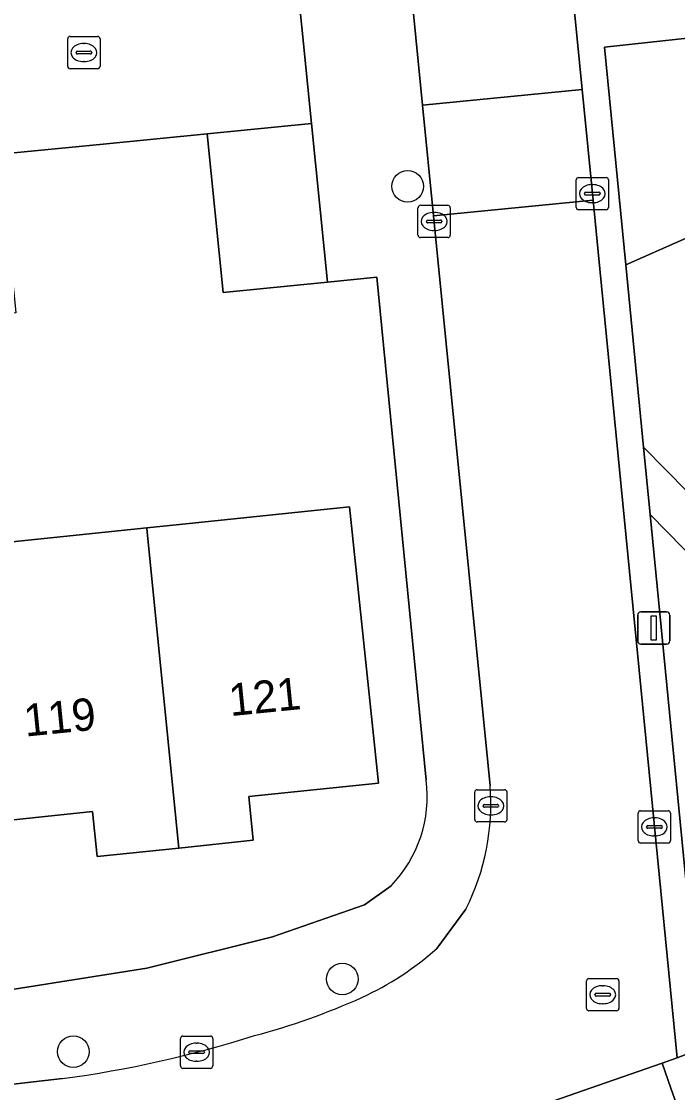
# Model space of a CAD drawing. Extents: x 158455 to 159797, y 387218 to 388672.
# Drawn here: x 159153.06 to 159173.4, y 387999.86 to 388033.08 of the extents above; entities that cross this region are included whole.
import ezdxf

# ---------------------------------------------------------------- set-up
doc = ezdxf.new("R2010")
doc.units = 0
for name, color, linetype in [('IMGEO_Boom', 7, 'Continuous'), ('IMGEO_Erf', 7, 'Continuous'), ('IMGEO_Groenvoorziening', 7, 'Continuous'), ('IMGEO_Kolk', 7, 'Continuous'), ('IMGEO_Lichtmast', 7, 'Continuous'), ('IMGEO_Muur', 7, 'Continuous'), ('IMGEO_Pand', 7, 'Continuous'), ('IMGEO_Pand_nummerreeks', 7, 'Continuous'), ('IMGEO_Parkeervlak_open', 7, 'Continuous'), ('IMGEO_Rijbaan_lokaal_open', 7, 'Continuous'), ('IMGEO_Rioolput', 7, 'Continuous'), ('IMGEO_Voetpad_halfverhard', 7, 'Continuous'), ('IMGEO_Voetpad_open', 7, 'Continuous')]:
    doc.layers.add(name, color=color, linetype=linetype)

msp = doc.modelspace()

# ---------------------------------------------------------------- linework, layer by layer
at = {"layer": 'IMGEO_Boom'}
for centre in [(159165.033, 388027.967), (159163.009, 388003.383), (159154.672, 388001.13)]:
    msp.add_circle(centre, 0.489, dxfattribs=at)
at = {"layer": 'IMGEO_Erf'}
for points in [[(159165.608, 388009.552), (159164.079, 388025.143), (159162.543, 388024.994), (159159.313, 388024.675), (159158.823, 388029.592), (159155.597, 388029.274), (159152.4, 388028.958), (159152.893, 388024.042), (159149.976, 388023.754), (159146.875, 388023.447), (159146.382, 388028.364), (159139.857, 388027.72), (159140.35, 388022.803), (159137.448, 388022.507), (159134.296, 388022.186), (159133.793, 388027.122), (159130.624, 388026.809)], [(159131.661, 388014.747), (159138.148, 388015.421), (159144.412, 388016.072), (159150.679, 388016.722), (159156.945, 388017.373), (159158.261, 388017.51), (159163.234, 388018.027), (159164.124, 388009.46), (159160.107, 388009.043), (159160.248, 388007.685), (159157.943, 388007.445), (159155.409, 388007.182), (159155.265, 388008.574), (159151.533, 388008.186), (159147.593, 388007.777), (159147.734, 388006.42), (159145.407, 388006.178), (159142.943, 388005.922), (159142.797, 388007.329), (159138.986, 388006.933), (159135.151, 388006.534), (159135.284, 388005.258), (159132.676, 388004.987)], [(159121.896, 388005.262), (159145.774, 388002.751), (159151.982, 388002.932), (159156.953, 388003.717), (159160.847, 388004.687), (159163.692, 388005.681), (159164.516, 388006.276)]]:
    msp.add_lwpolyline(points, dxfattribs=at)
msp.add_arc((159161.651, 388009.051), 3.989, 315.9148, 7.2153, dxfattribs=at)
at = {"layer": 'IMGEO_Groenvoorziening'}
for points in [[(159173.802, 388032.565), (159171.133, 388032.279), (159171.791, 388025.531), (159179.576, 388028.97)], [(159179.576, 388028.97), (159171.791, 388025.531), (159172.343, 388019.879), (159190.054, 388001.876)]]:
    msp.add_lwpolyline(points, dxfattribs=at)
msp.add_lwpolyline([(159188.253, 388001.751), (159172.547, 388017.79), (159173.704, 388005.93), (159177.095, 388005.937), (159178.706, 388006.201), (159179.852, 388005.984), (159182.757, 388004.452), (159183.277, 388001.405)], close=True, dxfattribs=at)
at = {"layer": 'IMGEO_Kolk'}
for p, q in [((159154.496, 388031.686), (159154.496, 388032.538)), ((159154.571, 388032.612), (159155.423, 388032.612)), ((159155.497, 388032.538), (159155.497, 388031.686)), ((159154.984, 388032.392), (159155.009, 388032.392)), ((159154.755, 388032.106), (159154.755, 388032.118)), ((159155.193, 388032.069), (159154.795, 388032.069)), ((159154.798, 388032.155), (159155.196, 388032.155)), ((159155.239, 388032.118), (159155.239, 388032.106)), ((159155.423, 388031.612), (159154.571, 388031.612)), ((159155.007, 388031.832), (159154.982, 388031.832)), ((159170.329, 388028.238), (159171.181, 388028.238)), ((159170.254, 388027.312), (159170.254, 388028.164)), ((159170.742, 388028.018), (159170.767, 388028.018)), ((159171.255, 388028.164), (159171.255, 388027.312)), ((159170.513, 388027.732), (159170.513, 388027.744)), ((159170.951, 388027.695), (159170.553, 388027.695)), ((159170.556, 388027.781), (159170.954, 388027.781)), ((159170.997, 388027.744), (159170.997, 388027.732)), ((159165.352, 388026.45), (159165.352, 388027.302)), ((159165.427, 388027.376), (159166.279, 388027.376)), ((159166.353, 388027.302), (159166.353, 388026.45)), ((159171.181, 388027.238), (159170.329, 388027.238)), ((159170.765, 388027.458), (159170.74, 388027.458)), ((159165.654, 388026.919), (159166.052, 388026.919)), ((159165.84, 388027.156), (159165.865, 388027.156)), ((159165.611, 388026.87), (159165.611, 388026.882)), ((159166.049, 388026.833), (159165.651, 388026.833)), ((159165.863, 388026.596), (159165.838, 388026.596)), ((159166.095, 388026.882), (159166.095, 388026.87)), ((159166.279, 388026.376), (159165.427, 388026.376)), ((159167.109, 388008.327), (159167.109, 388009.179)), ((159167.184, 388009.253), (159168.036, 388009.253)), ((159167.597, 388009.033), (159167.622, 388009.033)), ((159168.11, 388009.179), (159168.11, 388008.327)), ((159167.368, 388008.747), (159167.368, 388008.759)), ((159167.806, 388008.71), (159167.408, 388008.71)), ((159167.411, 388008.796), (159167.809, 388008.796)), ((159167.852, 388008.759), (159167.852, 388008.747)), ((159167.62, 388008.473), (159167.595, 388008.473)), ((159172.177, 388007.674), (159172.177, 388008.526)), ((159172.252, 388008.6), (159173.104, 388008.6)), ((159172.665, 388008.38), (159172.69, 388008.38)), ((159173.178, 388008.526), (159173.178, 388007.674)), ((159168.036, 388008.253), (159167.184, 388008.253)), ((159172.436, 388008.094), (159172.436, 388008.106)), ((159172.874, 388008.057), (159172.476, 388008.057)), ((159172.479, 388008.143), (159172.877, 388008.143)), ((159172.92, 388008.106), (159172.92, 388008.094)), ((159172.688, 388007.82), (159172.663, 388007.82)), ((159173.104, 388007.6), (159172.252, 388007.6)), ((159157.991, 388000.687), (159157.991, 388001.539)), ((159158.066, 388001.613), (159158.918, 388001.613)), ((159158.479, 388001.393), (159158.504, 388001.393)), ((159158.992, 388001.539), (159158.992, 388000.687)), ((159158.25, 388001.107), (159158.25, 388001.119)), ((159158.688, 388001.07), (159158.29, 388001.07)), ((159158.293, 388001.156), (159158.691, 388001.156)), ((159158.734, 388001.119), (159158.734, 388001.107)), ((159158.502, 388000.833), (159158.477, 388000.833)), ((159158.918, 388000.613), (159158.066, 388000.613))]:
    msp.add_line(p, q, dxfattribs=at)
for points in [[(159154.496, 388031.686), (159154.496, 388032.538)], [(159154.571, 388032.612), (159155.423, 388032.612)], [(159155.497, 388032.538), (159155.497, 388031.686)], [(159155.423, 388031.612), (159154.571, 388031.612)], [(159170.329, 388028.238), (159171.181, 388028.238)], [(159170.254, 388027.312), (159170.254, 388028.164)], [(159171.255, 388028.164), (159171.255, 388027.312)], [(159165.352, 388026.45), (159165.352, 388027.302)], [(159165.427, 388027.376), (159166.279, 388027.376)], [(159166.353, 388027.302), (159166.353, 388026.45)], [(159171.181, 388027.238), (159170.329, 388027.238)], [(159166.279, 388026.376), (159165.427, 388026.376)], [(159167.109, 388008.327), (159167.109, 388009.179)], [(159167.184, 388009.253), (159168.036, 388009.253)], [(159168.11, 388009.179), (159168.11, 388008.327)], [(159172.177, 388007.674), (159172.177, 388008.526)], [(159172.252, 388008.6), (159173.104, 388008.6)], [(159173.178, 388008.526), (159173.178, 388007.674)], [(159168.036, 388008.253), (159167.184, 388008.253)], [(159173.104, 388007.6), (159172.252, 388007.6)], [(159157.991, 388000.687), (159157.991, 388001.539)], [(159158.066, 388001.613), (159158.918, 388001.613)], [(159158.992, 388001.539), (159158.992, 388000.687)], [(159158.918, 388000.613), (159158.066, 388000.613)]]:
    msp.add_lwpolyline(points, dxfattribs=at)
for centre, radius, start, end in [((159154.573, 388032.536), 0.0765, 91.552, 178.448), ((159154.573, 388032.536), 0.0765, 91.552, 178.448), ((159155.421, 388032.536), 0.0765, 1.552, 88.448), ((159155.421, 388032.536), 0.0765, 1.552, 88.448), ((159154.795, 388032.115), 0.0403, 85.8775, 175.7526), ((159154.792, 388032.105), 0.0366, 178.938, 274.7102), ((159155.196, 388032.112), 0.043, 264.8664, 352.4533), ((159155.2, 388032.117), 0.0386, 1.7309, 96.639), ((159154.573, 388031.688), 0.0765, 181.552, 268.448), ((159154.573, 388031.688), 0.0765, 181.552, 268.448), ((159155.421, 388031.688), 0.0765, 271.552, 358.448), ((159155.421, 388031.688), 0.0765, 271.552, 358.448), ((159170.331, 388028.162), 0.0765, 91.552, 178.448), ((159170.331, 388028.162), 0.0765, 91.552, 178.448), ((159171.179, 388028.162), 0.0765, 1.552, 88.448), ((159171.179, 388028.162), 0.0765, 1.552, 88.448), ((159170.553, 388027.741), 0.0403, 85.8775, 175.7526), ((159170.55, 388027.731), 0.0366, 178.938, 274.7102), ((159170.954, 388027.738), 0.043, 264.8664, 352.4533), ((159170.958, 388027.743), 0.0386, 1.7309, 96.639), ((159165.429, 388027.3), 0.0765, 91.552, 178.448), ((159165.429, 388027.3), 0.0765, 91.552, 178.448), ((159166.277, 388027.3), 0.0765, 1.552, 88.448), ((159166.277, 388027.3), 0.0765, 1.552, 88.448), ((159170.331, 388027.314), 0.0765, 181.552, 268.448), ((159170.331, 388027.314), 0.0765, 181.552, 268.448), ((159171.179, 388027.314), 0.0765, 271.552, 358.448), ((159171.179, 388027.314), 0.0765, 271.552, 358.448), ((159165.651, 388026.879), 0.0403, 85.8775, 175.7526), ((159166.056, 388026.881), 0.0386, 1.7309, 96.639), ((159165.648, 388026.869), 0.0366, 178.938, 274.7102), ((159166.052, 388026.876), 0.043, 264.8664, 352.4533), ((159165.429, 388026.452), 0.0765, 181.552, 268.448), ((159165.429, 388026.452), 0.0765, 181.552, 268.448), ((159166.277, 388026.452), 0.0765, 271.552, 358.448), ((159166.277, 388026.452), 0.0765, 271.552, 358.448), ((159167.186, 388009.177), 0.0765, 91.552, 178.448), ((159167.186, 388009.177), 0.0765, 91.552, 178.448), ((159168.034, 388009.177), 0.0765, 1.552, 88.448), ((159168.034, 388009.177), 0.0765, 1.552, 88.448), ((159167.408, 388008.756), 0.0403, 85.8775, 175.7526), ((159167.405, 388008.746), 0.0366, 178.938, 274.7102), ((159167.809, 388008.753), 0.043, 264.8664, 352.4533), ((159167.813, 388008.758), 0.0386, 1.7309, 96.639), ((159167.186, 388008.329), 0.0765, 181.552, 268.448), ((159167.186, 388008.329), 0.0765, 181.552, 268.448), ((159168.034, 388008.329), 0.0765, 271.552, 358.448), ((159168.034, 388008.329), 0.0765, 271.552, 358.448), ((159172.254, 388008.524), 0.0765, 91.552, 178.448), ((159172.254, 388008.524), 0.0765, 91.552, 178.448), ((159173.102, 388008.524), 0.0765, 1.552, 88.448), ((159173.102, 388008.524), 0.0765, 1.552, 88.448), ((159172.476, 388008.103), 0.0403, 85.8775, 175.7526), ((159172.473, 388008.093), 0.0366, 178.938, 274.7102), ((159172.877, 388008.1), 0.043, 264.8664, 352.4533), ((159172.881, 388008.105), 0.0386, 1.7309, 96.639), ((159172.254, 388007.676), 0.0765, 181.552, 268.448), ((159172.254, 388007.676), 0.0765, 181.552, 268.448), ((159173.102, 388007.676), 0.0765, 271.552, 358.448), ((159173.102, 388007.676), 0.0765, 271.552, 358.448), ((159158.068, 388001.537), 0.0765, 91.552, 178.448), ((159158.068, 388001.537), 0.0765, 91.552, 178.448), ((159158.916, 388001.537), 0.0765, 1.552, 88.448), ((159158.916, 388001.537), 0.0765, 1.552, 88.448), ((159158.29, 388001.116), 0.0403, 85.8775, 175.7526), ((159158.287, 388001.106), 0.0366, 178.938, 274.7102), ((159158.691, 388001.113), 0.043, 264.8664, 352.4533), ((159158.695, 388001.118), 0.0386, 1.7309, 96.639), ((159158.068, 388000.689), 0.0765, 181.552, 268.448), ((159158.068, 388000.689), 0.0765, 181.552, 268.448), ((159158.916, 388000.689), 0.0765, 271.552, 358.448), ((159158.916, 388000.689), 0.0765, 271.552, 358.448)]:
    msp.add_arc(centre, radius, start, end, dxfattribs=at)
for centre, major_axis, ratio, start_param, end_param in [((159154.983, 388032.112), (-0.387, 0.002), 0.722429, 4.712389, 7.853982), ((159155.008, 388032.112), (-0.39, 0.002), 0.717154, 1.570796, 4.712389), ((159170.741, 388027.738), (-0.387, 0.002), 0.722429, 4.712389, 7.853982), ((159170.766, 388027.738), (-0.39, 0.002), 0.717154, 1.570796, 4.712389), ((159165.839, 388026.876), (-0.387, 0.002), 0.722429, 4.712389, 7.853982), ((159165.864, 388026.876), (-0.39, 0.002), 0.717154, 1.570796, 4.712389), ((159167.596, 388008.753), (-0.387, 0.002), 0.722429, 4.712389, 7.853982), ((159167.621, 388008.753), (-0.39, 0.002), 0.717154, 1.570796, 4.712389), ((159172.664, 388008.1), (-0.387, 0.002), 0.722429, 4.712389, 7.853982), ((159172.689, 388008.1), (-0.39, 0.002), 0.717154, 1.570796, 4.712389), ((159158.478, 388001.113), (-0.387, 0.002), 0.722429, 4.712389, 7.853982), ((159158.503, 388001.113), (-0.39, 0.002), 0.717154, 1.570796, 4.712389)]:
    msp.add_ellipse(centre, major_axis=major_axis, ratio=ratio, start_param=start_param, end_param=end_param, dxfattribs=at)
at = {"layer": 'IMGEO_Lichtmast'}
for p, q in [((159172.162, 388013.867), (159172.162, 388014.667)), ((159172.162, 388014.667), (159172.162, 388013.867)), ((159172.262, 388014.767), (159173.052, 388014.767)), ((159173.052, 388014.767), (159172.262, 388014.767)), ((159173.152, 388014.667), (159173.152, 388013.867)), ((159173.152, 388013.867), (159173.152, 388014.667)), ((159173.052, 388013.767), (159172.262, 388013.767)), ((159172.262, 388013.767), (159173.052, 388013.767))]:
    msp.add_line(p, q, dxfattribs=at)
msp.add_lwpolyline([(159172.582, 388014.642), (159172.732, 388014.642), (159172.732, 388013.892), (159172.582, 388013.892), (159172.582, 388014.642)], dxfattribs=at)
for centre, start, end in [((159172.262, 388014.667), 90, 180), ((159172.262, 388014.667), 90, 180), ((159173.052, 388014.667), 0, 90), ((159173.052, 388014.667), 360, 90), ((159172.262, 388013.867), 180, 270), ((159172.262, 388013.867), 180, 270), ((159173.052, 388013.867), 270, 0), ((159173.052, 388013.867), 270, 0)]:
    msp.add_arc(centre, 0.1, start, end, dxfattribs=at)
at = {"layer": 'IMGEO_Muur'}
msp.add_lwpolyline([(159155.597, 388029.274), (159158.823, 388029.592)], dxfattribs=at)
at = {"layer": 'IMGEO_Pand'}
for points in [[(159159.313, 388024.675), (159162.543, 388024.994), (159162.049, 388029.911), (159158.823, 388029.592)], [(159156.945, 388017.373), (159156.958, 388017.245), (159157.943, 388007.445), (159160.248, 388007.685), (159160.107, 388009.043), (159164.124, 388009.46), (159163.234, 388018.027), (159158.261, 388017.51)], [(159151.533, 388008.186), (159155.265, 388008.574), (159155.409, 388007.182), (159157.943, 388007.445), (159156.958, 388017.245), (159156.945, 388017.373), (159150.679, 388016.722), (159150.69, 388016.617)]]:
    msp.add_lwpolyline(points, close=True, dxfattribs=at)
at = {"layer": 'IMGEO_Parkeervlak_open'}
msp.add_lwpolyline([(159172.914, 388000.777), (159170.689, 388000), (159157.273, 387995.314), (159157.709, 387994.066), (159173.35, 387999.529), (159173.186, 388000)], close=True, dxfattribs=at)
at = {"layer": 'IMGEO_Rijbaan_lokaal_open'}
for points in [[(159162.963, 388056.197), (159165.496, 388030.481), (159170.438, 388030.969), (159169.394, 388041.55), (159166.976, 388066.062)], [(159130.624, 388026.809), (159133.793, 388027.122), (159136.962, 388027.434), (159139.857, 388027.72), (159146.382, 388028.364), (159149.485, 388028.67), (159152.4, 388028.958), (159155.597, 388029.274), (159158.823, 388029.592), (159162.049, 388029.911), (159161.438, 388036.002), (159158.407, 388035.706), (159155.039, 388035.378), (159151.945, 388035.076), (159148.877, 388034.776), (159145.884, 388034.484), (159139.41, 388033.852), (159136.26, 388033.545), (159135.779, 388038.338), (159133.681, 388038.133), (159133.513, 388039.825)], [(159170.689, 388000), (159172.914, 388000.777), (159173.38, 388000.94), (159170.935, 388025.934), (159170.777, 388027.535), (159165.835, 388027.047), (159166.491, 388020.383), (159167.588, 388009.373)], [(159166.838, 388005.553), (159165.932, 388004.325)], [(159154.336, 388000.295), (159151.726, 387999.996), (159151.249, 387999.961), (159150.24, 387999.905), (159147.606, 387999.932), (159146.62, 387999.966), (159145.955, 387999.996), (159141.502, 388000.352), (159122.662, 388002.443)], [(159141.493, 387996.817), (159145.258, 387996.099), (159149.255, 387995.662), (159153.251, 387995.27), (159157.273, 387995.314), (159170.689, 388000)]]:
    msp.add_lwpolyline(points, dxfattribs=at)
msp.add_lwpolyline([(159170.438, 388030.969), (159165.496, 388030.481), (159165.835, 388027.047), (159170.777, 388027.535)], close=True, dxfattribs=at)
for centre, radius, start, end in [((159160.327, 388008.815), 7.282, 333.3891, 4.3952), ((159159.621, 388011.461), 9.526, 294.7672, 311.4886), ((159154.884, 388022.132), 21.201, 284.7542, 294.3112), ((159149.539, 388035.579), 35.609, 277.7426, 287.5617)]:
    msp.add_arc(centre, radius, start, end, dxfattribs=at)
at = {"layer": 'IMGEO_Rioolput'}
for p, q in [((159170.576, 388002.471), (159170.576, 388003.323)), ((159170.651, 388003.397), (159171.503, 388003.397)), ((159171.577, 388003.323), (159171.577, 388002.471)), ((159171.064, 388003.177), (159171.089, 388003.177)), ((159170.835, 388002.891), (159170.835, 388002.903)), ((159171.273, 388002.854), (159170.875, 388002.854)), ((159170.878, 388002.94), (159171.276, 388002.94)), ((159171.319, 388002.903), (159171.319, 388002.891)), ((159171.503, 388002.397), (159170.651, 388002.397)), ((159171.087, 388002.617), (159171.062, 388002.617))]:
    msp.add_line(p, q, dxfattribs=at)
for points in [[(159170.576, 388002.471), (159170.576, 388003.323)], [(159170.651, 388003.397), (159171.503, 388003.397)], [(159171.577, 388003.323), (159171.577, 388002.471)], [(159171.503, 388002.397), (159170.651, 388002.397)]]:
    msp.add_lwpolyline(points, dxfattribs=at)
for centre, radius, start, end in [((159170.653, 388003.321), 0.0765, 91.552, 178.448), ((159170.653, 388003.321), 0.0765, 91.552, 178.448), ((159171.501, 388003.321), 0.0765, 1.552, 88.448), ((159171.501, 388003.321), 0.0765, 1.552, 88.448), ((159170.875, 388002.9), 0.0403, 85.8775, 175.7526), ((159170.872, 388002.89), 0.0366, 178.938, 274.7102), ((159171.276, 388002.897), 0.043, 264.8664, 352.4533), ((159171.28, 388002.902), 0.0386, 1.7309, 96.639), ((159170.653, 388002.473), 0.0765, 181.552, 268.448), ((159170.653, 388002.473), 0.0765, 181.552, 268.448), ((159171.501, 388002.473), 0.0765, 271.552, 358.448), ((159171.501, 388002.473), 0.0765, 271.552, 358.448)]:
    msp.add_arc(centre, radius, start, end, dxfattribs=at)
for centre, major_axis, ratio, start_param, end_param in [((159171.063, 388002.897), (-0.387, 0.002), 0.722429, 4.712389, 7.853982), ((159171.088, 388002.897), (-0.39, 0.002), 0.717154, 1.570796, 4.712389)]:
    msp.add_ellipse(centre, major_axis=major_axis, ratio=ratio, start_param=start_param, end_param=end_param, dxfattribs=at)
at = {"layer": 'IMGEO_Voetpad_halfverhard'}
msp.add_lwpolyline([(159190.054, 388001.876), (159172.343, 388019.879), (159172.547, 388017.79), (159188.253, 388001.751)], close=True, dxfattribs=at)
at = {"layer": 'IMGEO_Voetpad_open'}
for points in [[(159173.704, 388005.93), (159172.547, 388017.79), (159172.343, 388019.879), (159171.791, 388025.531), (159171.133, 388032.279), (159173.802, 388032.565), (159173.535, 388035.293), (159174.595, 388035.406), (159173.888, 388042.606), (159174.775, 388042.701), (159171.548, 388075.56), (159168.876, 388075.322), (159165.613, 388075.031), (159165.83, 388073.335), (159156.565, 388072.449), (159142.764, 388071.361)], [(159143.938, 388067.842), (159166.93, 388066.528), (159166.976, 388066.062), (159168.49, 388066.212), (159170.91, 388041.7), (159169.394, 388041.55), (159170.438, 388030.969), (159170.777, 388027.535), (159170.935, 388025.934), (159173.38, 388000.94), (159174.162, 388001.234), (159173.704, 388005.93)], [(159167.588, 388009.373), (159166.491, 388020.383), (159165.835, 388027.047), (159165.496, 388030.481), (159162.963, 388056.197)], [(159160.98, 388055.929), (159162.475, 388040.942), (159160.957, 388040.794), (159161.438, 388036.002), (159162.049, 388029.911), (159162.543, 388024.994), (159164.079, 388025.143), (159165.608, 388009.552)], [(159164.516, 388006.276), (159163.692, 388005.681), (159160.847, 388004.687), (159156.953, 388003.717), (159151.982, 388002.932), (159145.774, 388002.751), (159121.896, 388005.262)], [(159165.932, 388004.325), (159166.838, 388005.553)], [(159122.662, 388002.443), (159141.502, 388000.352), (159145.955, 387999.996), (159146.62, 387999.966), (159147.606, 387999.932), (159150.24, 387999.905), (159151.249, 387999.961), (159151.726, 387999.996), (159154.336, 388000.295)], [(159152.308, 387992.619), (159157.466, 387992.943), (159173.177, 387998.642), (159174.402, 387998.76), (159174.2, 388000.848), (159174.162, 388001.234), (159173.38, 388000.94), (159172.914, 388000.777), (159173.186, 388000), (159173.35, 387999.529), (159157.709, 387994.066), (159157.273, 387995.314)]]:
    msp.add_lwpolyline(points, dxfattribs=at)
for centre, radius, start, end in [((159161.651, 388009.051), 3.989, 315.9148, 7.2153), ((159160.327, 388008.815), 7.282, 333.3891, 4.3952), ((159159.621, 388011.461), 9.526, 294.7672, 311.4886), ((159154.884, 388022.132), 21.201, 284.7542, 294.3112), ((159149.539, 388035.579), 35.609, 277.7426, 287.5617)]:
    msp.add_arc(centre, radius, start, end, dxfattribs=at)

# ---------------------------------------------------------------- texts
at = {"layer": 'IMGEO_Pand_nummerreeks'}
for s, p in [('121', (159159.54, 388011.534)), ('119', (159153.186, 388010.899))]:
    msp.add_text(s, height=1, rotation=5.7088, dxfattribs=at).set_placement(p)

doc.saveas('drawing.dxf')
